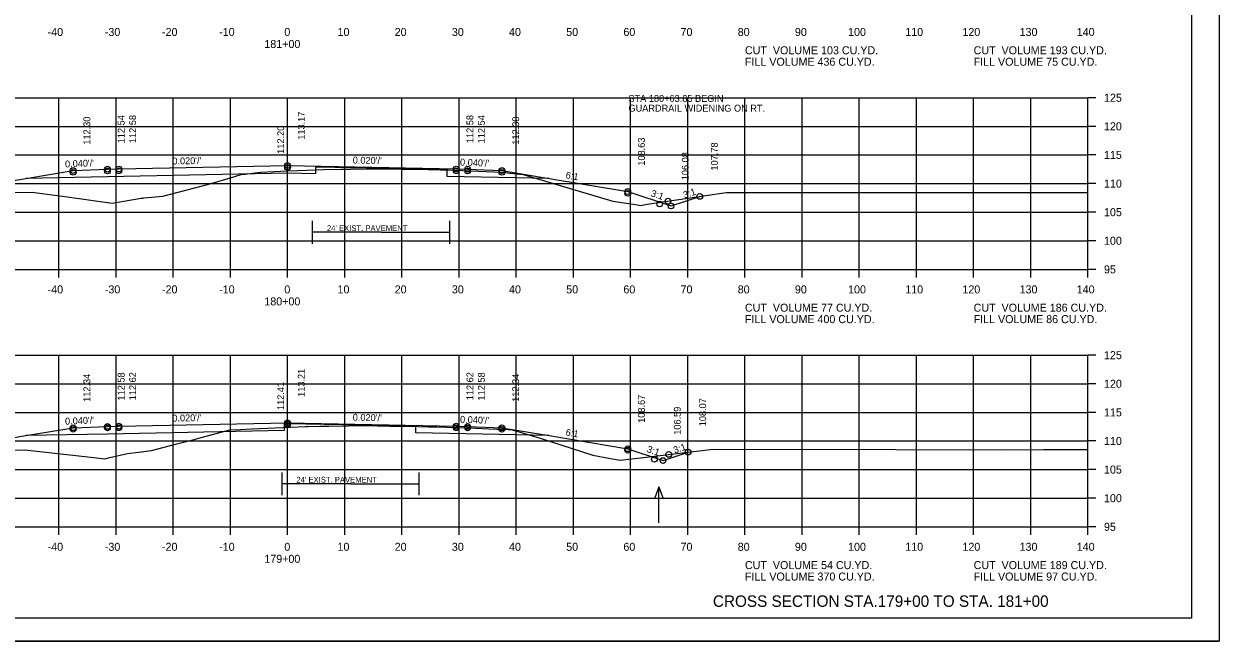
# Model space of a CAD drawing. Extents: x 1175611 to 1176402, y -433344 to -416213.
# Drawn here: x 1175734.9 to 1175943.9, y -426943.4 to -426835.5 of the extents above; entities that cross this region are included whole.
import ezdxf

# ---------------------------------------------------------------- set-up
doc = ezdxf.new("R2010")
doc.units = 0
for name, color, linetype in [('Default', 7, 'Continuous'), ('R_Alt Surface', 7, 'Continuous'), ('R_Axis', 7, 'Continuous'), ('R_Axis Annot', 7, 'Continuous'), ('R_Border', 7, 'Continuous'), ('R_Draft', 7, 'Continuous'), ('R_Exist Surface', 7, 'Continuous'), ('R_Fin Surface', 7, 'Continuous'), ('R_Grid', 7, 'Continuous'), ('R_No Plot', 7, 'Continuous'), ('R_Water Annot', 7, 'Continuous'), ('R_Xsect Elev', 7, 'Continuous'), ('R_Xsect Slope', 7, 'Continuous')]:
    doc.layers.add(name, color=color, linetype=linetype)

msp = doc.modelspace()

# ---------------------------------------------------------------- linework, layer by layer
at = {"layer": 'R_Alt Surface'}
for p, q in [((1175797.35, -426871.93), (1175785.35, -426871.93)), ((1175797.35, -426871.93), (1175809.35, -426871.93)), ((1175792.02, -426915.9), (1175780.02, -426915.9)), ((1175792.02, -426915.9), (1175804.02, -426915.9))]:
    msp.add_line(p, q, dxfattribs=at)
for points in [[(1175826.75, -426862.52), (1175808.91, -426862.16), (1175808.91, -426861), (1175786.46, -426860.55), (1175785.86, -426860.56), (1175785.86, -426861.73), (1175780.97, -426861.6), (1175735.22, -426862.52)], [(1175785.35, -426873.93), (1175785.35, -426869.93)], [(1175809.35, -426873.93), (1175809.35, -426869.93)], [(1175826.75, -426907.48), (1175803.42, -426907.01), (1175803.42, -426905.85), (1175780.97, -426905.4), (1175780.37, -426905.41), (1175780.37, -426906.58), (1175749.47, -426907.2), (1175735.2, -426907.48)], [(1175780.02, -426917.9), (1175780.02, -426913.9)], [(1175804.02, -426917.9), (1175804.02, -426913.9)]]:
    msp.add_lwpolyline(points, dxfattribs=at)
at = {"layer": 'R_Axis'}
for p, q in [((1175920.97, -426878.41), (1175920.97, -426848.41)), ((1175922.37, -426848.41), (1175920.97, -426848.41)), ((1175922.37, -426853.41), (1175920.97, -426853.41)), ((1175922.37, -426858.41), (1175920.97, -426858.41)), ((1175922.37, -426863.41), (1175920.97, -426863.41)), ((1175922.37, -426868.41), (1175920.97, -426868.41)), ((1175922.37, -426873.41), (1175920.97, -426873.41)), ((1175640.97, -426878.41), (1175920.97, -426878.41)), ((1175740.97, -426879.81), (1175740.97, -426878.41)), ((1175750.97, -426879.81), (1175750.97, -426878.41)), ((1175760.97, -426879.81), (1175760.97, -426878.41)), ((1175770.97, -426879.81), (1175770.97, -426878.41)), ((1175780.97, -426879.81), (1175780.97, -426878.41)), ((1175790.97, -426879.81), (1175790.97, -426878.41)), ((1175800.97, -426879.81), (1175800.97, -426878.41)), ((1175810.97, -426879.81), (1175810.97, -426878.41)), ((1175820.97, -426879.81), (1175820.97, -426878.41)), ((1175830.97, -426879.81), (1175830.97, -426878.41)), ((1175840.97, -426879.81), (1175840.97, -426878.41)), ((1175850.97, -426879.81), (1175850.97, -426878.41)), ((1175860.97, -426879.81), (1175860.97, -426878.41)), ((1175870.97, -426879.81), (1175870.97, -426878.41)), ((1175880.97, -426879.81), (1175880.97, -426878.41)), ((1175890.97, -426879.81), (1175890.97, -426878.41)), ((1175900.97, -426879.81), (1175900.97, -426878.41)), ((1175910.97, -426879.81), (1175910.97, -426878.41)), ((1175920.97, -426879.81), (1175920.97, -426878.41)), ((1175922.37, -426878.41), (1175920.97, -426878.41)), ((1175920.97, -426923.41), (1175920.97, -426893.41)), ((1175922.37, -426893.41), (1175920.97, -426893.41)), ((1175922.37, -426898.41), (1175920.97, -426898.41)), ((1175922.37, -426903.41), (1175920.97, -426903.41)), ((1175922.37, -426908.41), (1175920.97, -426908.41)), ((1175922.37, -426913.41), (1175920.97, -426913.41)), ((1175922.37, -426918.41), (1175920.97, -426918.41)), ((1175640.97, -426923.41), (1175920.97, -426923.41)), ((1175740.97, -426924.81), (1175740.97, -426923.41)), ((1175750.97, -426924.81), (1175750.97, -426923.41)), ((1175760.97, -426924.81), (1175760.97, -426923.41)), ((1175770.97, -426924.81), (1175770.97, -426923.41)), ((1175780.97, -426924.81), (1175780.97, -426923.41)), ((1175790.97, -426924.81), (1175790.97, -426923.41)), ((1175800.97, -426924.81), (1175800.97, -426923.41)), ((1175810.97, -426924.81), (1175810.97, -426923.41)), ((1175820.97, -426924.81), (1175820.97, -426923.41)), ((1175830.97, -426924.81), (1175830.97, -426923.41)), ((1175840.97, -426924.81), (1175840.97, -426923.41)), ((1175850.97, -426924.81), (1175850.97, -426923.41)), ((1175860.97, -426924.81), (1175860.97, -426923.41)), ((1175870.97, -426924.81), (1175870.97, -426923.41)), ((1175880.97, -426924.81), (1175880.97, -426923.41)), ((1175890.97, -426924.81), (1175890.97, -426923.41)), ((1175900.97, -426924.81), (1175900.97, -426923.41)), ((1175910.97, -426924.81), (1175910.97, -426923.41)), ((1175920.97, -426924.81), (1175920.97, -426923.41)), ((1175922.37, -426923.41), (1175920.97, -426923.41))]:
    msp.add_line(p, q, dxfattribs=at)
at = {"layer": 'R_Border'}
for q in [(1175939.15, -426733.95), (1175622.97, -426939.41)]:
    msp.add_line((1175939.15, -426939.41), q, dxfattribs=at)
at = {"layer": 'R_Exist Surface'}
for points in [[(1175706.95, -426865.05), (1175736.33, -426864.92), (1175742.45, -426865.75), (1175750.29, -426866.82), (1175755.37, -426865.99), (1175755.65, -426865.95), (1175755.85, -426865.93), (1175759.17, -426865.61), (1175763.39, -426864.49), (1175766.94, -426863.55), (1175770.98, -426862.38), (1175772.83, -426861.85), (1175773.53, -426861.76), (1175775.32, -426861.52), (1175776.26, -426861.4), (1175778.63, -426861.3), (1175780.99, -426861.21), (1175786.06, -426860.99), (1175787.27, -426860.98), (1175790.29, -426860.91), (1175791.96, -426860.88), (1175794.74, -426860.84), (1175797.07, -426860.82), (1175797.26, -426860.82), (1175797.35, -426860.82), (1175799.13, -426860.86), (1175800.97, -426860.91), (1175801.98, -426860.9), (1175803.27, -426860.9), (1175805.58, -426860.95), (1175807.67, -426860.99), (1175808.37, -426860.99), (1175809, -426861), (1175809.02, -426861), (1175812.89, -426861.17), (1175818.39, -426861.39), (1175820.47, -426861.65), (1175822.2, -426861.84), (1175828.26, -426863.62), (1175837.86, -426866.49), (1175841.83, -426867.09), (1175842.69, -426867.23), (1175843.86, -426867.04), (1175857.7, -426864.96), (1175866.97, -426864.97), (1175906.29, -426865), (1175920.97, -426864.96)], [(1175689.74, -426910.06), (1175735.04, -426909.96), (1175747.1, -426911.29), (1175749.01, -426911.52), (1175749.9, -426911.31), (1175752.97, -426910.58), (1175754.91, -426910.37), (1175757.15, -426910.09), (1175761.63, -426908.91), (1175764.42, -426908.21), (1175766.11, -426907.76), (1175770.88, -426906.48), (1175772.74, -426906.38), (1175774.69, -426906.27), (1175777.45, -426906.15), (1175781.47, -426905.98), (1175784.12, -426905.87), (1175784.6, -426905.86), (1175786.62, -426905.82), (1175788.19, -426905.8), (1175795.02, -426905.69), (1175795.07, -426905.69), (1175795.36, -426905.7), (1175796.72, -426905.74), (1175797.3, -426905.76), (1175798.78, -426905.81), (1175799.23, -426905.81), (1175801.38, -426905.81), (1175802.13, -426905.83), (1175805.62, -426905.91), (1175805.85, -426905.91), (1175807.05, -426905.93), (1175807.06, -426905.93), (1175808.77, -426905.99), (1175812.75, -426906.14), (1175816.26, -426906.27), (1175817.56, -426906.34), (1175818.85, -426906.36), (1175820.28, -426906.44), (1175825.17, -426907.94), (1175834.34, -426910.89), (1175837.47, -426911.49), (1175839.16, -426911.77), (1175843.2, -426911.27), (1175855.4, -426909.85), (1175887.34, -426909.9), (1175906.03, -426909.94), (1175913.17, -426909.92), (1175920.97, -426909.9)]]:
    msp.add_lwpolyline(points, dxfattribs=at)
at = {"layer": 'R_Fin Surface'}
for points in [[(1175702.6, -426865.07), (1175711.65, -426868.08), (1175721.47, -426864.81), (1175735.2, -426862.52), (1175743.47, -426861.14), (1175749.47, -426860.9), (1175751.47, -426860.86), (1175780.97, -426860.27), (1175810.47, -426860.86), (1175812.47, -426860.9), (1175818.47, -426861.14), (1175826.75, -426862.52), (1175840.47, -426864.81), (1175848.04, -426867.33), (1175853.06, -426865.66)], [(1175703.34, -426910.03), (1175712.01, -426912.92), (1175721.47, -426909.77), (1175735.2, -426907.48), (1175743.47, -426906.1), (1175749.47, -426905.86), (1175751.47, -426905.82), (1175780.97, -426905.23), (1175810.47, -426905.82), (1175812.47, -426905.86), (1175818.47, -426906.1), (1175826.75, -426907.48), (1175840.47, -426909.77), (1175846.64, -426911.83), (1175851.03, -426910.36)]]:
    msp.add_lwpolyline(points, dxfattribs=at)
at = {"layer": 'R_Grid'}
for p, q in [((1175640.97, -426848.41), (1175920.97, -426848.41)), ((1175740.97, -426878.41), (1175740.97, -426848.41)), ((1175750.97, -426878.41), (1175750.97, -426848.41)), ((1175760.97, -426878.41), (1175760.97, -426848.41)), ((1175770.97, -426878.41), (1175770.97, -426848.41)), ((1175780.97, -426878.41), (1175780.97, -426848.41)), ((1175790.97, -426878.41), (1175790.97, -426848.41)), ((1175800.97, -426878.41), (1175800.97, -426848.41)), ((1175810.97, -426878.41), (1175810.97, -426848.41)), ((1175820.97, -426878.41), (1175820.97, -426848.41)), ((1175830.97, -426878.41), (1175830.97, -426848.41)), ((1175840.97, -426878.41), (1175840.97, -426848.41)), ((1175850.97, -426878.41), (1175850.97, -426848.41)), ((1175860.97, -426878.41), (1175860.97, -426848.41)), ((1175870.97, -426878.41), (1175870.97, -426848.41)), ((1175880.97, -426878.41), (1175880.97, -426848.41)), ((1175890.97, -426878.41), (1175890.97, -426848.41)), ((1175900.97, -426878.41), (1175900.97, -426848.41)), ((1175910.97, -426878.41), (1175910.97, -426848.41)), ((1175920.97, -426878.41), (1175920.97, -426848.41)), ((1175640.97, -426853.41), (1175920.97, -426853.41)), ((1175640.97, -426858.41), (1175920.97, -426858.41)), ((1175640.97, -426863.41), (1175920.97, -426863.41)), ((1175640.97, -426868.41), (1175920.97, -426868.41)), ((1175640.97, -426873.41), (1175920.97, -426873.41)), ((1175640.97, -426878.41), (1175920.97, -426878.41)), ((1175640.97, -426893.41), (1175920.97, -426893.41)), ((1175740.97, -426923.41), (1175740.97, -426893.41)), ((1175750.97, -426923.41), (1175750.97, -426893.41)), ((1175760.97, -426923.41), (1175760.97, -426893.41)), ((1175770.97, -426923.41), (1175770.97, -426893.41)), ((1175780.97, -426923.41), (1175780.97, -426893.41)), ((1175790.97, -426923.41), (1175790.97, -426893.41)), ((1175800.97, -426923.41), (1175800.97, -426893.41)), ((1175810.97, -426923.41), (1175810.97, -426893.41)), ((1175820.97, -426923.41), (1175820.97, -426893.41)), ((1175830.97, -426923.41), (1175830.97, -426893.41)), ((1175840.97, -426923.41), (1175840.97, -426893.41)), ((1175850.97, -426923.41), (1175850.97, -426893.41)), ((1175860.97, -426923.41), (1175860.97, -426893.41)), ((1175870.97, -426923.41), (1175870.97, -426893.41)), ((1175880.97, -426923.41), (1175880.97, -426893.41)), ((1175890.97, -426923.41), (1175890.97, -426893.41)), ((1175900.97, -426923.41), (1175900.97, -426893.41)), ((1175910.97, -426923.41), (1175910.97, -426893.41)), ((1175920.97, -426923.41), (1175920.97, -426893.41)), ((1175640.97, -426898.41), (1175920.97, -426898.41)), ((1175640.97, -426903.41), (1175920.97, -426903.41)), ((1175640.97, -426908.41), (1175920.97, -426908.41)), ((1175640.97, -426913.41), (1175920.97, -426913.41)), ((1175640.97, -426918.41), (1175920.97, -426918.41)), ((1175640.97, -426923.41), (1175920.97, -426923.41))]:
    msp.add_line(p, q, dxfattribs=at)
at = {"layer": 'R_No Plot'}
msp.add_line((1175610.57, -426943.39), (1175943.91, -426943.39), dxfattribs=at)
msp.add_lwpolyline([(1175610.57, -426730.06), (1175943.91, -426730.06), (1175943.91, -426943.39), (1175610.57, -426943.39)], close=True, dxfattribs=at)
for centre in [(1175780.97, -426860.27), (1175743.47, -426861.14), (1175743.47, -426861.45), (1175749.47, -426860.9), (1175749.47, -426861.21), (1175751.47, -426860.86), (1175751.47, -426861.17), (1175780.97, -426860.58), (1175810.47, -426860.86), (1175810.47, -426861.17), (1175812.47, -426860.9), (1175812.47, -426861.21), (1175818.47, -426861.14), (1175818.47, -426861.45), (1175840.47, -426864.81), (1175840.47, -426865.12), (1175847.51, -426866.49), (1175853.06, -426865.66), (1175853.06, -426865.66), (1175846.06, -426866.98), (1175846.06, -426866.98), (1175848.04, -426867.33), (1175848.04, -426867.33), (1175743.47, -426906.1), (1175743.47, -426906.37), (1175749.47, -426905.86), (1175749.47, -426906.13), (1175751.47, -426905.82), (1175751.47, -426906.09), (1175780.97, -426905.23), (1175780.97, -426905.5), (1175810.47, -426905.82), (1175810.47, -426906.09), (1175812.47, -426905.86), (1175812.47, -426906.13), (1175818.47, -426906.1), (1175818.47, -426906.37), (1175840.47, -426909.77), (1175840.47, -426910.03), (1175851.03, -426910.36), (1175851.03, -426910.36), (1175845.14, -426911.59), (1175846.64, -426911.83), (1175846.64, -426911.83), (1175847.64, -426910.76)]:
    msp.add_circle(centre, 0.5, dxfattribs=at)
at = {"layer": 'R_Water Annot'}
for p, q in [((1175845.9, -426916.44), (1175845.2, -426918.36)), ((1175845.9, -426922.72), (1175845.9, -426916.44)), ((1175845.9, -426916.44), (1175846.6, -426918.36))]:
    msp.add_line(p, q, dxfattribs=at)

# ---------------------------------------------------------------- texts
at = {"layer": 'Default'}
for s, p in [('CUT  VOLUME 103 CU.YD.', (1175860.97, -426840.81)), ('CUT  VOLUME 193 CU.YD.', (1175900.97, -426840.81)), ('FILL VOLUME 436 CU.YD.', (1175860.97, -426842.81)), ('FILL VOLUME 75 CU.YD.', (1175900.97, -426842.81)), ('CUT  VOLUME 77 CU.YD.', (1175860.97, -426885.81)), ('CUT  VOLUME 186 CU.YD.', (1175900.97, -426885.81)), ('FILL VOLUME 400 CU.YD.', (1175860.97, -426887.81)), ('FILL VOLUME 86 CU.YD.', (1175900.97, -426887.81)), ('CUT  VOLUME 54 CU.YD.', (1175860.97, -426930.81)), ('CUT  VOLUME 189 CU.YD.', (1175900.97, -426930.81)), ('FILL VOLUME 370 CU.YD.', (1175860.97, -426932.81)), ('FILL VOLUME 97 CU.YD.', (1175900.97, -426932.81))]:
    msp.add_text(s, height=1.4, dxfattribs=at).set_placement(p)
at = {"layer": 'R_Alt Surface'}
for p in [(1175787.86, -426871.71), (1175782.52, -426915.68)]:
    msp.add_text("24' EXIST. PAVEMENT", height=1, dxfattribs=at).set_placement(p)
at = {"layer": 'R_Axis Annot'}
for s, p in [('-40', (1175739.01, -426837.61)), ('-30', (1175749.01, -426837.61)), ('-20', (1175759.01, -426837.61)), ('-10', (1175769.01, -426837.61)), ('0', (1175780.41, -426837.61)), ('10', (1175789.71, -426837.61)), ('20', (1175799.71, -426837.61)), ('30', (1175809.71, -426837.61)), ('40', (1175819.71, -426837.61)), ('50', (1175829.71, -426837.61)), ('60', (1175839.71, -426837.61)), ('70', (1175849.71, -426837.61)), ('80', (1175859.71, -426837.61)), ('90', (1175869.71, -426837.61)), ('100', (1175879.01, -426837.61)), ('110', (1175889.01, -426837.61)), ('120', (1175899.01, -426837.61)), ('130', (1175909.01, -426837.61)), ('140', (1175919.01, -426837.61)), ('181+00', (1175776.91, -426839.71)), ('125', (1175923.77, -426849.11)), ('120', (1175923.77, -426854.11)), ('115', (1175923.77, -426859.11)), ('110', (1175923.77, -426864.11)), ('105', (1175923.77, -426869.11)), ('100', (1175923.77, -426874.11)), ('95', (1175923.77, -426879.11)), ('-40', (1175739.01, -426882.61)), ('-30', (1175749.01, -426882.61)), ('-20', (1175759.01, -426882.61)), ('-10', (1175769.01, -426882.61)), ('0', (1175780.41, -426882.61)), ('10', (1175789.71, -426882.61)), ('20', (1175799.71, -426882.61)), ('30', (1175809.71, -426882.61)), ('40', (1175819.71, -426882.61)), ('50', (1175829.71, -426882.61)), ('60', (1175839.71, -426882.61)), ('70', (1175849.71, -426882.61)), ('80', (1175859.71, -426882.61)), ('90', (1175869.71, -426882.61)), ('100', (1175879.01, -426882.61)), ('110', (1175889.01, -426882.61)), ('120', (1175899.01, -426882.61)), ('130', (1175909.01, -426882.61)), ('140', (1175919.01, -426882.61)), ('180+00', (1175776.91, -426884.71)), ('125', (1175923.77, -426894.11)), ('120', (1175923.77, -426899.11)), ('115', (1175923.77, -426904.11)), ('110', (1175923.77, -426909.11)), ('105', (1175923.77, -426914.11)), ('100', (1175923.77, -426919.11)), ('95', (1175923.77, -426924.11)), ('-40', (1175739.01, -426927.61)), ('-30', (1175749.01, -426927.61)), ('-20', (1175759.01, -426927.61)), ('-10', (1175769.01, -426927.61)), ('0', (1175780.41, -426927.61)), ('10', (1175789.71, -426927.61)), ('20', (1175799.71, -426927.61)), ('30', (1175809.71, -426927.61)), ('40', (1175819.71, -426927.61)), ('50', (1175829.71, -426927.61)), ('60', (1175839.71, -426927.61)), ('70', (1175849.71, -426927.61)), ('80', (1175859.71, -426927.61)), ('90', (1175869.71, -426927.61)), ('100', (1175879.01, -426927.61)), ('110', (1175889.01, -426927.61)), ('120', (1175899.01, -426927.61)), ('130', (1175909.01, -426927.61)), ('140', (1175919.01, -426927.61)), ('179+00', (1175776.91, -426929.71))]:
    msp.add_text(s, height=1.4, dxfattribs=at).set_placement(p)
at = {"layer": 'R_Draft'}
msp.add_text('CROSS SECTION STA.179+00 TO STA. 181+00', height=2, dxfattribs=at).set_placement((1175855.37, -426937.41))
at = {"layer": 'R_Water Annot'}
for s, p in [('STA 180+63.85 BEGIN ', (1175840.6, -426849.13)), ('GUARDRAIL WIDENING ON RT.', (1175840.6, -426850.83))]:
    msp.add_text(s, height=1.2, dxfattribs=at).set_placement(p)
at = {"layer": 'R_Xsect Elev'}
for s, p in [('112.54', (1175752.47, -426856.37)), ('112.58', (1175754.47, -426856.33)), ('113.17', (1175783.97, -426855.74)), ('112.58', (1175813.47, -426856.33)), ('112.54', (1175815.47, -426856.37)), ('112.30', (1175746.47, -426856.61)), ('112.20', (1175780.37, -426858.21)), ('112.30', (1175821.47, -426856.61)), ('108.63', (1175843.47, -426860.28)), ('107.78', (1175856.23, -426861.13)), ('106.08', (1175851.13, -426862.83)), ('112.34', (1175746.47, -426901.57)), ('112.58', (1175752.47, -426901.33)), ('112.62', (1175754.47, -426901.29)), ('113.21', (1175783.97, -426900.7)), ('112.62', (1175813.47, -426901.29)), ('112.58', (1175815.47, -426901.33)), ('112.34', (1175821.47, -426901.57)), ('112.41', (1175780.37, -426903)), ('108.67', (1175843.47, -426905.24)), ('108.07', (1175854.18, -426905.84)), ('106.59', (1175849.74, -426907.33))]:
    msp.add_text(s, height=1.2, rotation=90, dxfattribs=at).set_placement(p)
at = {"layer": 'R_Xsect Slope'}
for s, rotation, p in [("0.040'/'", 2.2906, (1175742.07, -426860.6)), ("0.020'/'", 1.1458, (1175760.83, -426860.08)), ("0.020'/'", 358.8542, (1175792.36, -426859.9)), ("0.040'/'", 357.7094, (1175811.12, -426860.25)), ('6:1', 350.5377, (1175829.55, -426862.48)), ('3:1', 341.5651, (1175844.42, -426865.6)), ('3:1', 18.4349, (1175850.39, -426866.02)), ("0.020'/'", 1.1458, (1175760.83, -426905.03)), ("0.020'/'", 358.8542, (1175792.36, -426904.86)), ("0.040'/'", 2.2906, (1175742.07, -426905.56)), ("0.040'/'", 357.7094, (1175811.12, -426905.21)), ('6:1', 350.5377, (1175829.55, -426907.44)), ('3:1', 341.5651, (1175843.72, -426910.32)), ('3:1', 18.4349, (1175848.68, -426910.62))]:
    msp.add_text(s, height=1.2, rotation=rotation, dxfattribs=at).set_placement(p)

doc.saveas('drawing.dxf')
